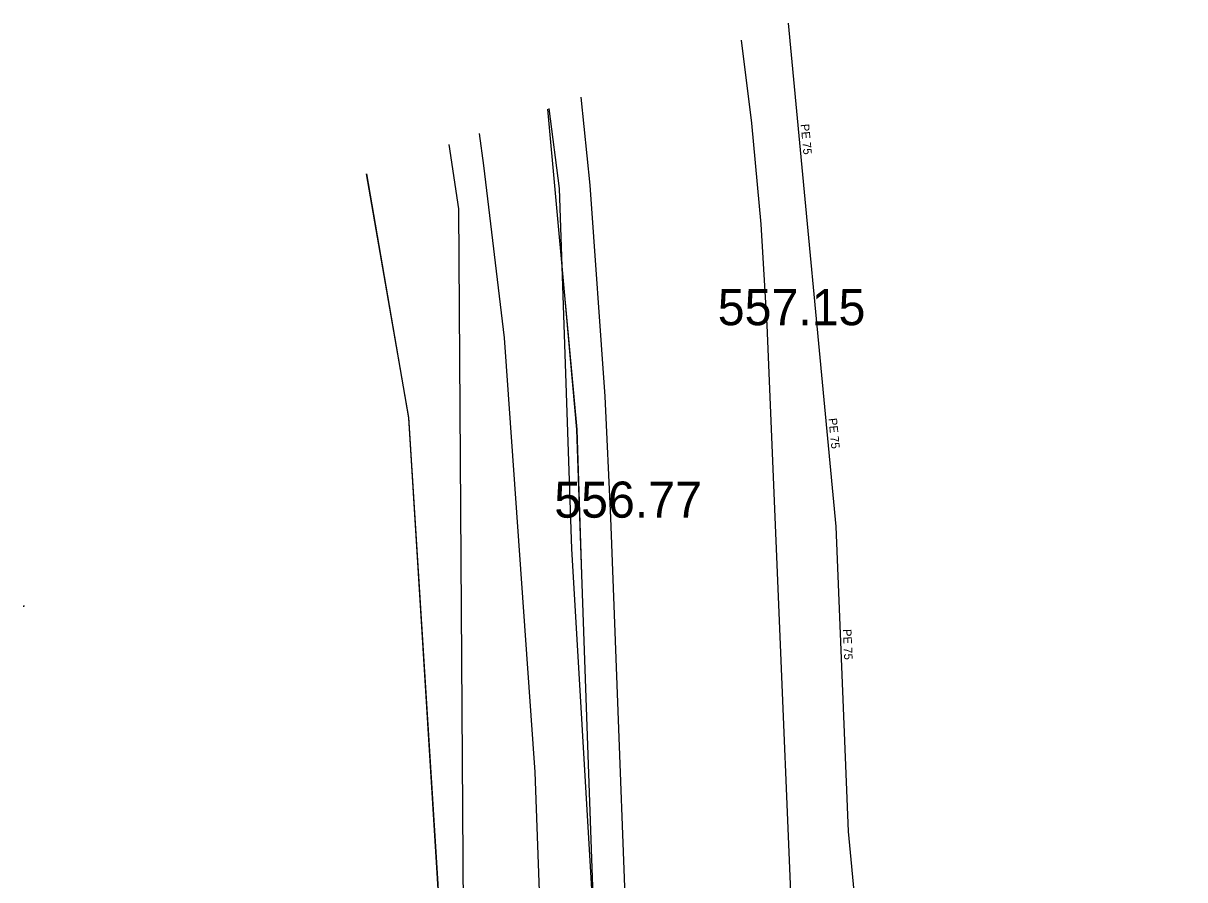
# Model space of a CAD drawing. Extents: x -669393 to -668650, y -1126925 to -1126294.
# Drawn here: x -669254.06 to -669229.93, y -1126434.96 to -1126417.15 of the extents above; entities that cross this region are included whole.
import ezdxf

# ---------------------------------------------------------------- set-up
doc = ezdxf.new("R2010")
doc.units = 0
for name, color, linetype in [('G_Bod_tecka', 7, 'Continuous'), ('G_Bod_vyska', 7, 'Continuous'), ('G_Plochy_zpevnene', 7, 'Continuous'), ('G_Vyskopis-bod_terenu', 7, 'Continuous'), ('G_Z_ELsilove_podz_kotovane', 7, 'Continuous'), ('G_Z_PLYNY_podz_geodeticky', 7, 'Continuous'), ('G_Z_SPOJE_podz_geodeticky', 7, 'Continuous'), ('G_Z_SPOJE_podz_kotovane', 7, 'Continuous'), ('G_Z_SPOJE_podz_priblizne', 7, 'Continuous'), ('G_Z_SPOJE_podz_zahozene', 7, 'Continuous'), ('G_Z_VODA_podz_kotovane', 7, 'Continuous'), ('Vrstva 11', 7, 'Continuous'), ('Vrstva 17', 7, 'Continuous'), ('Vrstva 26', 7, 'Continuous'), ('Vrstva 4', 7, 'Continuous')]:
    doc.layers.add(name, color=color, linetype=linetype)

msp = doc.modelspace()

# ---------------------------------------------------------------- linework, layer by layer
at = {"layer": 'G_Bod_tecka'}
for p, q in [((-669238.61, -1126423.43), (-669238.61, -1126423.43)), ((-669241.85, -1126427.43), (-669241.85, -1126427.43))]:
    msp.add_line(p, q, dxfattribs=at)
at = {"layer": 'G_Plochy_zpevnene'}
for points in [[(-669239.148, -1126417.503), (-669238.93, -1126419.23), (-669238.74, -1126421.33), (-669238.61, -1126423.43), (-669237.86, -1126441.52), (-669237.12, -1126459.61)], [(-669240.97, -1126450.59), (-669241.4, -1126439.31), (-669241.85, -1126427.43), (-669241.97, -1126424.91), (-669242.28, -1126420.52), (-669242.47, -1126418.691)]]:
    msp.add_lwpolyline(points, dxfattribs=at)
at = {"layer": 'G_Vyskopis-bod_terenu'}
for p, q in [((-669254.06, -1126429.27), (-669254.04, -1126429.27)), ((-669254.05, -1126429.255), (-669254.05, -1126429.27)), ((-669254.05, -1126429.285), (-669254.05, -1126429.27))]:
    msp.add_line(p, q, dxfattribs=at)
at = {"layer": 'G_Z_ELsilove_podz_kotovane'}
msp.add_lwpolyline([(-669248.45, -1126452.7), (-669248.32, -1126451.27), (-669247.58, -1126451.28), (-669247.05, -1126451.25), (-669244.93, -1126450.6), (-669244.79, -1126448.67), (-669244.68, -1126446.23), (-669245.01, -1126442.63), (-669245.45, -1126434.93), (-669246.05, -1126425.35), (-669246.928, -1126420.284)], dxfattribs=at)
at = {"layer": 'G_Z_PLYNY_podz_geodeticky'}
msp.add_lwpolyline([(-669244.59, -1126419.449), (-669244.5, -1126420.11), (-669244.07, -1126423.69), (-669243.43, -1126432.72), (-669242.918, -1126446.82)], dxfattribs=at)
at = {"layer": 'G_Z_SPOJE_podz_geodeticky'}
msp.add_lwpolyline([(-669244.81, -1126451.18), (-669245.01, -1126421.01), (-669245.212, -1126419.671)], dxfattribs=at)
at = {"layer": 'G_Z_SPOJE_podz_kotovane'}
for points in [[(-669241.34, -1126450.59), (-669242.66, -1126428.08), (-669242.92, -1126420.59), (-669243.136, -1126418.929)], [(-669244.81, -1126451.18), (-669245.01, -1126421.01), (-669245.212, -1126419.671)]]:
    msp.add_lwpolyline(points, dxfattribs=at)
at = {"layer": 'G_Z_SPOJE_podz_priblizne'}
msp.add_lwpolyline([(-669244.81, -1126451.18), (-669245.01, -1126421.01), (-669245.212, -1126419.671)], dxfattribs=at)
at = {"layer": 'G_Z_SPOJE_podz_zahozene'}
for p, q in [((-669243.171, -1126418.942), (-669242.83, -1126422.66)), ((-669242.83, -1126422.66), (-669242.56, -1126425.6)), ((-669242.56, -1126425.6), (-669242.46, -1126428.61)), ((-669242.46, -1126428.61), (-669242.33, -1126432.36)), ((-669242.33, -1126432.36), (-669242.04, -1126440.59))]:
    msp.add_line(p, q, dxfattribs=at)
at = {"layer": 'G_Z_VODA_podz_kotovane'}
msp.add_lwpolyline([(-669238.171, -1126417.154), (-669237.18, -1126427.61), (-669236.92, -1126433.95), (-669236.12, -1126442.41), (-669235.64, -1126448.77), (-669235.05, -1126456.04), (-669234.63, -1126460.99), (-669233.24, -1126460.95), (-669229.93, -1126460.61)], dxfattribs=at)
at = {"layer": 'Vrstva 11'}
msp.add_lwpolyline([(-669243.169, -1126418.941), (-669242.831, -1126422.66), (-669242.564, -1126425.597), (-669242.459, -1126428.611), (-669242.329, -1126432.357), (-669242.043, -1126440.589)], dxfattribs=at)
at = {"layer": 'Vrstva 17'}
for p, q in [((-669246.047, -1126425.352), (-669246.925, -1126420.283)), ((-669245.454, -1126434.93), (-669246.047, -1126425.352)), ((-669245.008, -1126442.631), (-669245.454, -1126434.93))]:
    msp.add_line(p, q, dxfattribs=at)
at = {"layer": 'Vrstva 26'}
msp.add_lwpolyline([(-669238.171, -1126417.154), (-669237.18, -1126427.61), (-669236.92, -1126433.95), (-669236.12, -1126442.41), (-669235.64, -1126448.77), (-669235.05, -1126456.04), (-669234.63, -1126460.99), (-669233.24, -1126460.95), (-669229.93, -1126460.61)], dxfattribs=at)

# ---------------------------------------------------------------- texts
at = {"layer": 'G_Bod_vyska'}
for s, p in [('557.15', (-669239.632, -1126423.43)), ('556.77', (-669243.028, -1126427.43))]:
    msp.add_text(s, height=0.75, dxfattribs=at).set_placement(p)
at = {"layer": 'Vrstva 4'}
for rotation, p in [(275.3621, (-669237.91, -1126419.255)), (275.4569, (-669237.331, -1126425.368)), (272.3506, (-669237.031, -1126429.748))]:
    msp.add_text('PE 75', height=0.1755, rotation=rotation, dxfattribs=at).set_placement(p)

doc.saveas('drawing.dxf')
